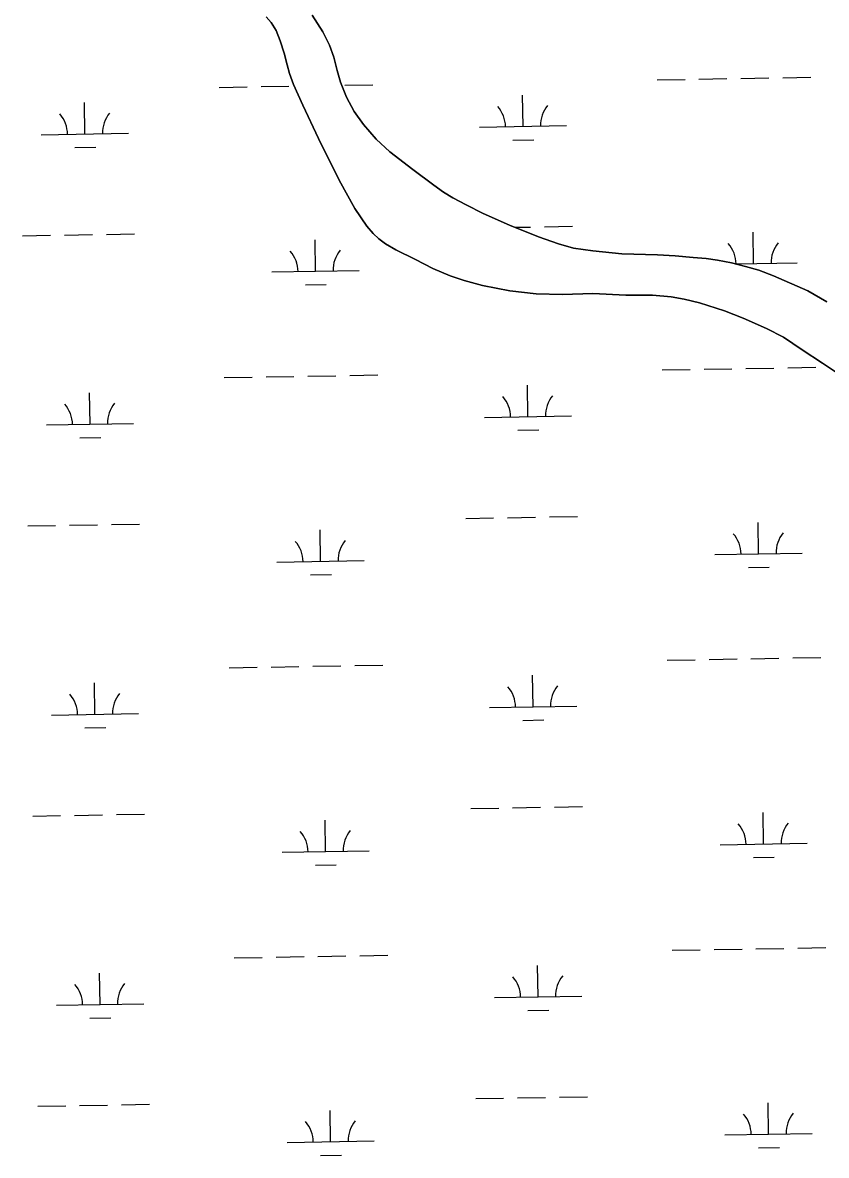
# Model space of a CAD drawing. Extents: x 3892998 to 3931244, y 278583 to 304547.
# Drawn here: x 3919564 to 3920485, y 299169 to 300467 of the extents above; entities that cross this region are included whole.
import ezdxf

# ---------------------------------------------------------------- set-up
doc = ezdxf.new("R2010")
doc.units = 0
doc.layers.add('V-TOPO-SHOR', color=7, linetype='Continuous')
doc.layers.add('V-WETL-SWMP', color=7, linetype='Continuous')

msp = doc.modelspace()

# ---------------------------------------------------------------- linework, layer by layer
at = {"layer": 'V-TOPO-SHOR'}
for points in [[(3920521, 300050), (3920480.7, 300077.1), (3920457.5, 300092.2), (3920435.8, 300106.8), (3920416.3, 300116.6), (3920389.8, 300128.6), (3920368.3, 300137.2), (3920339.8, 300146.2), (3920322, 300150.5), (3920307.2, 300153.1), (3920285.7, 300154.8), (3920255.2, 300154.8), (3920217.6, 300156.9), (3920182.9, 300155.8), (3920152.4, 300156.7), (3920122.5, 300160), (3920091.1, 300165.9), (3920069.9, 300171.7), (3920054.1, 300177), (3920034.3, 300185.7), (3920014.3, 300195.8), (3919991.6, 300206.8), (3919979.9, 300213.8), (3919972.3, 300219.5), (3919965.8, 300225.6), (3919958.5, 300233.9), (3919944.9, 300254.4), (3919927, 300286.7), (3919903.3, 300334.4), (3919885.1, 300372.7), (3919874.6, 300396.6), (3919870, 300409.1), (3919867.2, 300419.2), (3919863.7, 300432.3), (3919859.4, 300446.4), (3919854.5, 300458.3), (3919849.1, 300467.4), (3919843.3, 300474.1)], [(3919895.9, 300476.1), (3919908.1, 300456.8), (3919915.8, 300441.7), (3919920.9, 300427.9), (3919924.6, 300412.7), (3919928.3, 300399.1), (3919935.1, 300382), (3919944.2, 300365.5), (3919954.9, 300350.5)], [(3919954.9, 300350.5), (3919969.4, 300333.9), (3919985, 300319.2), (3920011.3, 300299), (3920035.3, 300281.2), (3920046.2, 300273.1), (3920056.9, 300266.4), (3920072.3, 300258.7), (3920091.8, 300248.7), (3920121.9, 300235.3), (3920155.3, 300222), (3920178.2, 300214), (3920195.4, 300208.8), (3920217.4, 300205.9), (3920250.8, 300202.2), (3920291.6, 300201.4), (3920311.7, 300199.9), (3920332.3, 300198.3), (3920347.2, 300197), (3920360.2, 300195.2), (3920376.5, 300192.2), (3920392.5, 300188), (3920407.8, 300183.5), (3920424.4, 300177.3), (3920463.9, 300159.9), (3920485.6, 300147.4)]]:
    msp.add_lwpolyline(points, dxfattribs=at)
at = {"layer": 'V-WETL-SWMP'}
for p, q in [((3919849.1, 300467.4), (3919854.5, 300458.3)), ((3919908.1, 300456.8), (3919895.9, 300476.1)), ((3919854.5, 300458.3), (3919859.4, 300446.4)), ((3919915.8, 300441.7), (3919908.1, 300456.8)), ((3919859.4, 300446.4), (3919863.7, 300432.3)), ((3919920.9, 300427.9), (3919915.8, 300441.7)), ((3919863.7, 300432.3), (3919867.2, 300419.2)), ((3919924.6, 300412.7), (3919920.9, 300427.9)), ((3919867.2, 300419.2), (3919870, 300409.1)), ((3919870, 300409.1), (3919874.6, 300396.6)), ((3919928.3, 300399.1), (3919924.6, 300412.7)), ((3920291.2, 300401.8), (3920323.1, 300402.4)), ((3920339.1, 300402.7), (3920371.1, 300403.2)), ((3920387.1, 300403.5), (3920419.1, 300404.1)), ((3920435.1, 300404.3), (3920467.1, 300404.9)), ((3919789.3, 300393.2), (3919821.3, 300393.7)), ((3919837.3, 300394), (3919869.3, 300394.5)), ((3919874.6, 300396.6), (3919885.1, 300372.7)), ((3919935.1, 300382), (3919928.3, 300399.1)), ((3919933.3, 300395.6), (3919965.3, 300396.2)), ((3919635.6, 300339.7), (3919635, 300375.7)), ((3919944.2, 300365.5), (3919935.1, 300382)), ((3920137.5, 300348.4), (3920136.8, 300384.4)), ((3919885.1, 300372.7), (3919903.3, 300334.4)), ((3919954.9, 300350.5), (3919944.2, 300365.5)), ((3919969.4, 300333.9), (3919954.9, 300350.5)), ((3920087.5, 300347.6), (3920187.5, 300349.3)), ((3919585.6, 300338.9), (3919685.6, 300340.6)), ((3919623.9, 300324.1), (3919647.9, 300324.5)), ((3919903.3, 300334.4), (3919927, 300286.7)), ((3919985, 300319.2), (3919969.4, 300333.9)), ((3920125.7, 300332.8), (3920149.7, 300333.2)), ((3920011.3, 300299), (3919985, 300319.2)), ((3920035.3, 300281.2), (3920011.3, 300299)), ((3919927, 300286.7), (3919944.9, 300254.4)), ((3920046.2, 300273.1), (3920035.3, 300281.2)), ((3920056.9, 300266.4), (3920046.2, 300273.1)), ((3920072.3, 300258.7), (3920056.9, 300266.4)), ((3920091.8, 300248.7), (3920072.3, 300258.7)), ((3919944.9, 300254.4), (3919958.5, 300233.9)), ((3920121.9, 300235.3), (3920091.8, 300248.7)), ((3919958.5, 300233.9), (3919965.8, 300225.6)), ((3920155.3, 300222), (3920121.9, 300235.3)), ((3920128.1, 300232.8), (3920146.1, 300233.1)), ((3920162, 300233.4), (3920194, 300234)), ((3919564.2, 300223.1), (3919596.2, 300223.6)), ((3919612.2, 300223.9), (3919644.2, 300224.4)), ((3919660.2, 300224.7), (3919692.2, 300225.3)), ((3919899.8, 300182.4), (3919899.2, 300218.4)), ((3919965.8, 300225.6), (3919972.3, 300219.5)), ((3919972.3, 300219.5), (3919979.9, 300213.8)), ((3920178.2, 300214), (3920155.3, 300222)), ((3920401.7, 300191.1), (3920401, 300227.1)), ((3919979.9, 300213.8), (3919991.6, 300206.8)), ((3919991.6, 300206.8), (3920014.3, 300195.8)), ((3920195.4, 300208.8), (3920178.2, 300214)), ((3920217.4, 300205.9), (3920195.4, 300208.8)), ((3920250.8, 300202.2), (3920217.4, 300205.9)), ((3920014.3, 300195.8), (3920034.3, 300185.7)), ((3920291.6, 300201.4), (3920250.8, 300202.2)), ((3920311.7, 300199.9), (3920291.6, 300201.4)), ((3920332.3, 300198.3), (3920311.7, 300199.9)), ((3920347.2, 300197), (3920332.3, 300198.3)), ((3920360.2, 300195.2), (3920347.2, 300197)), ((3920376.5, 300192.2), (3920360.2, 300195.2)), ((3919849.8, 300181.6), (3919949.8, 300183.3)), ((3920034.3, 300185.7), (3920054.1, 300177)), ((3920392.5, 300188), (3920376.5, 300192.2)), ((3920382, 300190.8), (3920451.7, 300192)), ((3920407.8, 300183.5), (3920392.5, 300188)), ((3920424.4, 300177.3), (3920407.8, 300183.5)), ((3919888.1, 300166.8), (3919912.1, 300167.2)), ((3920054.1, 300177), (3920069.9, 300171.7)), ((3920069.9, 300171.7), (3920091.1, 300165.9)), ((3920463.9, 300159.9), (3920424.4, 300177.3)), ((3920091.1, 300165.9), (3920122.5, 300160)), ((3920122.5, 300160), (3920152.4, 300156.7)), ((3920152.4, 300156.7), (3920182.9, 300155.8)), ((3920182.9, 300155.8), (3920217.6, 300156.9)), ((3920217.6, 300156.9), (3920255.2, 300154.8)), ((3920255.2, 300154.8), (3920285.7, 300154.8)), ((3920285.7, 300154.8), (3920307.2, 300153.1)), ((3920485.6, 300147.4), (3920463.9, 300159.9)), ((3920307.2, 300153.1), (3920322, 300150.5)), ((3920322, 300150.5), (3920339.8, 300146.2)), ((3920339.8, 300146.2), (3920368.3, 300137.2)), ((3920368.3, 300137.2), (3920389.8, 300128.6)), ((3920389.8, 300128.6), (3920416.3, 300116.6)), ((3920416.3, 300116.6), (3920435.8, 300106.8)), ((3920435.8, 300106.8), (3920457.5, 300092.2)), ((3920457.5, 300092.2), (3920480.7, 300077.1)), ((3920480.7, 300077.1), (3920521, 300050)), ((3919891.1, 300062.2), (3919923.1, 300062.7)), ((3919939.1, 300063), (3919971.1, 300063.6)), ((3920296.9, 300069.2), (3920328.9, 300069.8)), ((3920344.9, 300070), (3920376.9, 300070.6)), ((3920392.9, 300070.9), (3920424.9, 300071.4)), ((3920440.9, 300071.7), (3920472.9, 300072.3)), ((3919795.1, 300060.5), (3919827.1, 300061.1)), ((3919843.1, 300061.4), (3919875.1, 300061.9)), ((3920143.2, 300015.8), (3920142.6, 300051.8)), ((3919641.4, 300007.1), (3919640.8, 300043.1)), ((3920093.2, 300014.9), (3920193.2, 300016.7)), ((3919591.4, 300006.2), (3919691.4, 300008)), ((3920131.5, 300000.2), (3920155.5, 300000.6)), ((3919629.7, 299991.5), (3919653.7, 299991.9)), ((3920071.8, 299899.1), (3920103.8, 299899.7)), ((3920119.8, 299899.9), (3920151.8, 299900.5)), ((3920167.8, 299900.8), (3920199.8, 299901.3)), ((3920407.4, 299858.5), (3920406.8, 299894.5)), ((3919570, 299890.4), (3919602, 299891)), ((3919618, 299891.3), (3919650, 299891.8)), ((3919666, 299892.1), (3919698, 299892.6)), ((3919905.6, 299849.8), (3919905, 299885.8)), ((3920357.4, 299857.6), (3920457.4, 299859.4)), ((3919855.6, 299848.9), (3919955.6, 299850.7)), ((3920395.7, 299842.9), (3920419.7, 299843.3)), ((3919893.9, 299834.2), (3919917.9, 299834.6)), ((3920350.7, 299737.4), (3920382.7, 299738)), ((3920398.7, 299738.2), (3920430.6, 299738.8)), ((3920446.6, 299739.1), (3920478.6, 299739.6)), ((3919800.8, 299727.9), (3919832.8, 299728.5)), ((3919848.8, 299728.7), (3919880.8, 299729.3)), ((3919896.8, 299729.6), (3919928.8, 299730.1)), ((3919944.8, 299730.4), (3919976.8, 299730.9)), ((3920302.7, 299736.6), (3920334.7, 299737.1)), ((3920149, 299683.2), (3920148.4, 299719.2)), ((3919647.1, 299674.5), (3919646.5, 299710.5)), ((3919597.2, 299673.6), (3919697.1, 299675.4)), ((3920099, 299682.3), (3920199, 299684)), ((3920137.2, 299667.5), (3920161.2, 299668)), ((3919635.4, 299658.9), (3919659.4, 299659.3)), ((3919575.7, 299557.8), (3919607.7, 299558.4)), ((3919623.7, 299558.6), (3919655.7, 299559.2)), ((3919671.7, 299559.5), (3919703.7, 299560)), ((3920077.6, 299566.5), (3920109.6, 299567)), ((3920125.6, 299567.3), (3920157.6, 299567.9)), ((3920173.6, 299568.2), (3920205.6, 299568.7)), ((3920413.2, 299525.9), (3920412.6, 299561.9)), ((3919911.3, 299517.2), (3919910.7, 299553.2)), ((3919861.4, 299516.3), (3919961.3, 299518)), ((3920363.2, 299525), (3920463.2, 299526.7)), ((3920401.4, 299510.2), (3920425.4, 299510.6)), ((3919899.6, 299501.5), (3919923.6, 299502)), ((3920308.4, 299404), (3920340.4, 299404.5)), ((3920356.4, 299404.8), (3920388.4, 299405.3)), ((3920404.4, 299405.6), (3920436.4, 299406.2)), ((3920452.4, 299406.5), (3920484.4, 299407)), ((3919806.6, 299395.3), (3919838.6, 299395.8)), ((3919854.6, 299396.1), (3919886.6, 299396.7)), ((3919902.6, 299396.9), (3919934.6, 299397.5)), ((3919950.6, 299397.8), (3919982.6, 299398.3)), ((3919652.9, 299341.9), (3919652.3, 299377.9)), ((3920154.7, 299350.6), (3920154.1, 299386.5)), ((3920104.7, 299349.7), (3920204.7, 299351.4)), ((3919602.9, 299341), (3919702.9, 299342.7)), ((3920143, 299334.9), (3920167, 299335.3)), ((3919641.2, 299326.2), (3919665.2, 299326.6)), ((3920083.3, 299233.9), (3920115.3, 299234.4)), ((3920131.3, 299234.7), (3920163.3, 299235.3)), ((3920179.3, 299235.5), (3920211.3, 299236.1)), ((3919581.5, 299225.2), (3919613.5, 299225.7)), ((3919629.5, 299226), (3919661.5, 299226.6)), ((3919677.5, 299226.8), (3919709.5, 299227.4)), ((3919917.1, 299184.6), (3919916.5, 299220.5)), ((3920418.9, 299193.2), (3920418.3, 299229.2)), ((3920368.9, 299192.4), (3920468.9, 299194.1)), ((3919867.1, 299183.7), (3919967.1, 299185.4)), ((3919905.4, 299168.9), (3919929.4, 299169.3)), ((3920407.2, 299177.6), (3920431.2, 299178))]:
    msp.add_line(p, q, dxfattribs=at)
for centre, start, end in [((3919580.4, 300339.3), 0.2199, 41.7635), ((3919690.9, 300341.2), 140.2199, 181.7635), ((3920082.2, 300347.9), 0.2199, 41.7635), ((3920192.7, 300349.9), 140.2199, 181.7635), ((3919844.6, 300181.9), 0.2199, 41.7635), ((3919955.1, 300183.9), 140.2199, 181.7635), ((3920346.4, 300190.6), 0.3942, 41.7635), ((3920456.9, 300192.5), 140.2199, 181.7635), ((3920088, 300015.3), 0.2199, 41.7635), ((3920198.4, 300017.2), 140.2199, 181.7635), ((3919586.1, 300006.6), 0.2199, 41.7635), ((3919696.6, 300008.5), 140.2199, 181.7635), ((3920352.2, 299858), 0.2199, 41.7635), ((3920462.6, 299859.9), 140.2199, 181.7635), ((3919850.3, 299849.3), 0.2199, 41.7635), ((3919960.8, 299851.2), 140.2199, 181.7635), ((3920093.7, 299682.7), 0.2199, 41.7635), ((3920204.2, 299684.6), 140.2199, 181.7635), ((3919591.9, 299674), 0.2199, 41.7635), ((3919702.4, 299675.9), 140.2199, 181.7635), ((3920357.9, 299525.4), 0.2199, 41.7635), ((3920468.4, 299527.3), 140.2199, 181.7635), ((3919856.1, 299516.7), 0.2199, 41.7635), ((3919966.6, 299518.6), 140.2199, 181.7635), ((3920210, 299352), 140.2199, 181.7635), ((3919597.7, 299341.4), 0.2199, 41.7635), ((3919708.1, 299343.3), 140.2199, 181.7635), ((3920099.5, 299350.1), 0.2199, 41.7635), ((3919861.9, 299184.1), 0.2199, 41.7635), ((3919972.3, 299186), 140.2199, 181.7635), ((3920363.7, 299192.8), 0.2199, 41.7635), ((3920474.2, 299194.7), 140.2199, 181.7635)]:
    msp.add_arc(centre, 35.2, start, end, dxfattribs=at)

doc.saveas('drawing.dxf')
